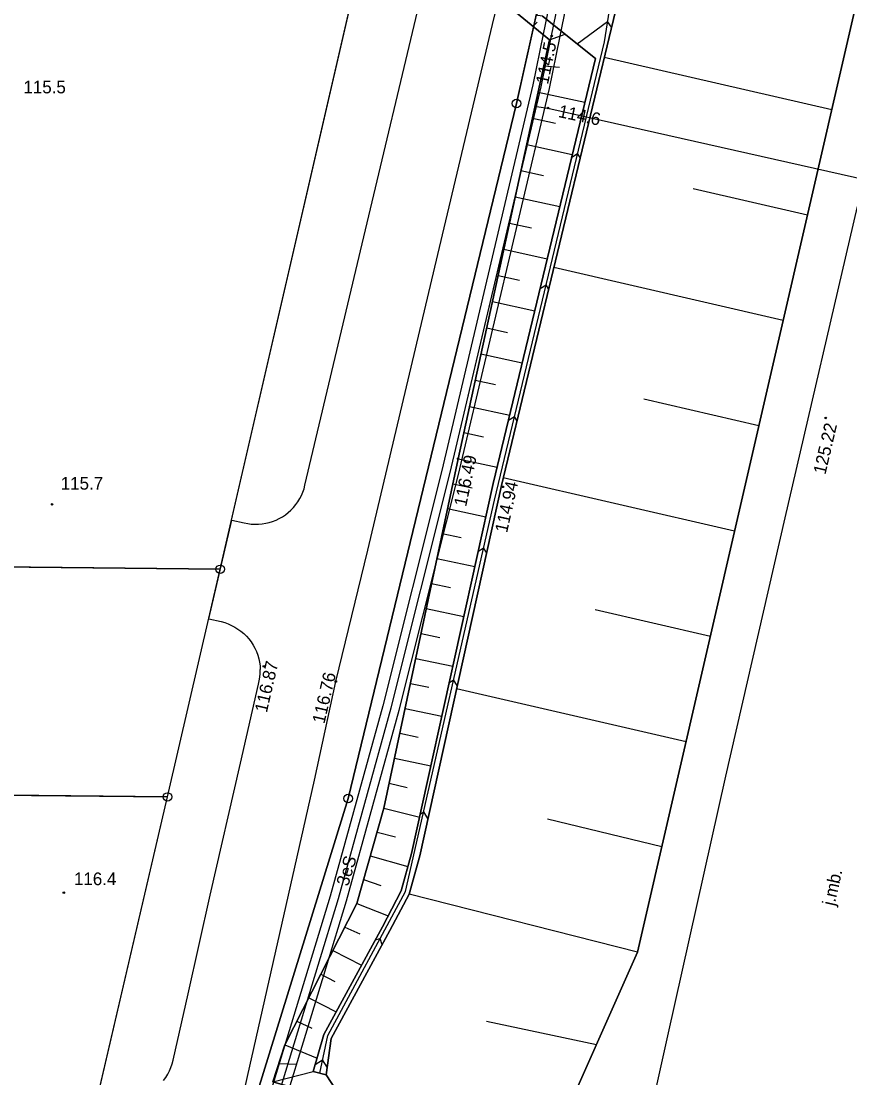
# Model space of a CAD drawing. Extents: x 6424617 to 6425697, y 5665845 to 5667190.
# Drawn here: x 6425223.5 to 6425272.6, y 5666195.9 to 5666258.5 of the extents above; entities that cross this region are included whole.
import ezdxf

# ---------------------------------------------------------------- set-up
doc = ezdxf.new("R2010")
doc.units = 0
for name, color, linetype in [('Warstwa 1', 7, 'Continuous'), ('Warstwa 10', 7, 'Continuous'), ('Warstwa 11', 7, 'Continuous'), ('Warstwa 13', 7, 'Continuous'), ('Warstwa 14', 7, 'Continuous'), ('Warstwa 20', 7, 'Continuous'), ('Warstwa 21', 7, 'Continuous'), ('Warstwa 25', 7, 'Continuous'), ('Warstwa 47', 7, 'Continuous'), ('Warstwa 6', 7, 'Continuous'), ('Warstwa 61', 7, 'Continuous'), ('Warstwa 8', 7, 'Continuous'), ('Warstwa 9', 7, 'Continuous')]:
    doc.layers.add(name, color=color, linetype=linetype)

msp = doc.modelspace()

# ---------------------------------------------------------------- linework, layer by layer
at = {"layer": 'Warstwa 1'}
for p, q in [((6425252.81, 5666253.65), (6425268.93, 5666326.03)), ((6425252.81, 5666253.65), (6425268.93, 5666326.03)), ((6425235.255, 5666226.065), (6425243.369, 5666261.198)), ((6425235.255, 5666226.065), (6425243.369, 5666261.198)), ((6425242.84, 5666212.49), (6425252.81, 5666253.65)), ((6425242.84, 5666212.49), (6425252.81, 5666253.65)), ((6425122.851, 5666227.251), (6425235.255, 5666226.065)), ((6425122.851, 5666227.251), (6425235.255, 5666226.065)), ((6425232.133, 5666212.582), (6425235.255, 5666226.065)), ((6425232.133, 5666212.582), (6425235.255, 5666226.065)), ((6425119.558, 5666213.76), (6425232.133, 5666212.582)), ((6425119.558, 5666213.76), (6425232.133, 5666212.582)), ((6425227.334, 5666191.99), (6425232.133, 5666212.582)), ((6425227.334, 5666191.99), (6425232.133, 5666212.582)), ((6425237.49, 5666195.18), (6425242.84, 5666212.49)), ((6425237.49, 5666195.18), (6425242.84, 5666212.49))]:
    msp.add_line(p, q, dxfattribs=at)
at = {"layer": 'Warstwa 10'}
for points in [[(6425253.995, 5666253.473), (6425254.27, 5666254.64), (6425254.89, 5666257.65), (6425256.08, 5666263.53), (6425259.08, 5666278.27), (6425260.73, 5666285.4), (6425267.728, 5666315.146)], [(6425214.289, 5666065.784), (6425214.58, 5666067.4), (6425215.83, 5666077.04), (6425215.86, 5666083.8), (6425216.52, 5666087.79), (6425219.61, 5666105.3), (6425228.34, 5666144.71), (6425232.26, 5666162.7), (6425238.65, 5666194.71), (6425242.26, 5666206.57), (6425245.38, 5666217.85), (6425248.88, 5666231.8), (6425253.995, 5666253.473)], [(6425253.995, 5666253.473), (6425254.676, 5666253.381), (6425304.604, 5666242.14)]]:
    msp.add_lwpolyline(points, dxfattribs=at)
for centre in [(6425252.81, 5666253.65), (6425235.255, 5666226.065), (6425235.255, 5666226.065), (6425232.133, 5666212.582), (6425232.133, 5666212.582), (6425242.84, 5666212.49)]:
    msp.add_circle(centre, 0.25, dxfattribs=at)
at = {"layer": 'Warstwa 13'}
for centre in [(6425225.301, 5666229.906), (6425225.995, 5666206.911)]:
    msp.add_circle(centre, 0.045, dxfattribs=at)
at = {"layer": 'Warstwa 14'}
for centre in [(6425254.89, 5666257.65), (6425254.676, 5666253.381)]:
    msp.add_circle(centre, 0.045, dxfattribs=at)
at = {"layer": 'Warstwa 20'}
for points in [[(6425242.611, 5666194.491), (6425255.097, 5666192.415), (6425259.987, 5666203.38), (6425274.357, 5666265.741), (6425281.592, 5666303.052), (6425284.331, 5666314.945)], [(6425242.611, 5666194.491), (6425238.381, 5666195.698), (6425239.081, 5666197.896), (6425243.343, 5666206.271), (6425244.956, 5666211.914), (6425249.351, 5666232.612), (6425254.77, 5666257.432), (6425252.819, 5666259.028), (6425253.533, 5666263.126)]]:
    msp.add_lwpolyline(points, dxfattribs=at)
at = {"layer": 'Warstwa 21'}
for points in [[(6425242.611, 5666194.491), (6425241.54, 5666196.131), (6425241.838, 5666198.266), (6425245.305, 5666204.665), (6425246.454, 5666206.825), (6425247.076, 5666209.095), (6425251.913, 5666231.035), (6425258.791, 5666259.61), (6425259.384, 5666265.281), (6425262.815, 5666279.174), (6425269.317, 5666308.506), (6425270.982, 5666315.107)], [(6425242.611, 5666194.491), (6425241.54, 5666196.131), (6425240.763, 5666196.325), (6425241.403, 5666198.514), (6425244.869, 5666204.893), (6425245.978, 5666207.014), (6425246.598, 5666209.224), (6425251.435, 5666231.143), (6425257.481, 5666256.312), (6425254.356, 5666258.83), (6425254.081, 5666258.865)]]:
    msp.add_lwpolyline(points, dxfattribs=at)
at = {"layer": 'Warstwa 25'}
for centre in [(6425271.131, 5666235.029), (6425249.351, 5666232.612), (6425252.002, 5666230.946), (6425237.845, 5666220.315), (6425242.11, 5666219.418)]:
    msp.add_circle(centre, 0.045, dxfattribs=at)
at = {"layer": 'Warstwa 47'}
msp.add_lwpolyline([(6425284.331, 5666314.945), (6425281.592, 5666303.052), (6425274.357, 5666265.741), (6425259.987, 5666203.38), (6425255.097, 5666192.415), (6425253.98, 5666187.623), (6425253.35, 5666184.874), (6425252.002, 5666166.702), (6425239.735, 5666105.594), (6425235.312, 5666094.44), (6425233.454, 5666084.61), (6425233.542, 5666070.604), (6425233.206, 5666068.64), (6425232.731, 5666065.562)], dxfattribs=at)
at = {"layer": 'Warstwa 6'}
for points in [[(6425294.11, 5666422.45), (6425272.8, 5666335.34), (6425268.93, 5666326.03), (6425252.81, 5666253.65), (6425242.84, 5666212.49), (6425237.49, 5666195.18)], [(6425294.11, 5666422.45), (6425272.8, 5666335.34), (6425268.93, 5666326.03), (6425252.81, 5666253.65), (6425242.84, 5666212.49), (6425237.49, 5666195.18)], [(6425227.334, 5666191.99), (6425232.133, 5666212.582), (6425235.255, 5666226.065), (6425243.369, 5666261.198), (6425244.275, 5666264.977), (6425279.037, 5666410.906)]]:
    msp.add_lwpolyline(points, dxfattribs=at)
for points in [[(6425243.369, 5666261.198), (6425236.566, 5666262.59), (6425231.589, 5666262.87), (6425220.398, 5666262.875), (6425213.713, 5666263.366), (6425199.014, 5666263.504), (6425165.793, 5666264.485), (6425154.239, 5666265.014), (6425144.542, 5666264.551), (6425131.542, 5666263.798), (6425122.851, 5666227.251), (6425235.255, 5666226.065)], [(6425119.558, 5666213.76), (6425232.133, 5666212.582), (6425235.255, 5666226.065), (6425122.851, 5666227.251)], [(6425232.133, 5666212.582), (6425119.558, 5666213.76), (6425115.393, 5666195.08), (6425161.629, 5666191.132), (6425174.715, 5666190.684), (6425203.679, 5666190.865), (6425227.334, 5666191.99)]]:
    msp.add_lwpolyline(points, close=True, dxfattribs=at)
at = {"layer": 'Warstwa 61'}
msp.add_lwpolyline([(6425214.289, 5666065.784), (6425214.304, 5666065.867), (6425214.578, 5666067.388), (6425214.582, 5666067.413), (6425215.83, 5666077.04), (6425215.86, 5666083.8), (6425216.52, 5666087.79), (6425219.61, 5666105.3), (6425228.34, 5666144.71), (6425232.26, 5666162.7), (6425238.65, 5666194.71), (6425242.26, 5666206.57), (6425245.38, 5666217.85), (6425248.88, 5666231.8), (6425254.27, 5666254.64), (6425254.89, 5666257.65), (6425256.08, 5666263.53), (6425259.08, 5666278.27), (6425260.73, 5666285.399), (6425260.73, 5666285.401), (6425267.702, 5666315.037), (6425267.728, 5666315.146)], dxfattribs=at)
at = {"layer": 'Warstwa 8'}
for p, q in [((6425251.396, 5666258.333), (6425256.494, 5666279.738)), ((6425243.776, 5666245.746), (6425247.478, 5666261.315)), ((6425248.159, 5666244.707), (6425251.396, 5666258.333)), ((6425268.734, 5666229.12), (6425273.018, 5666247.559)), ((6425240.28, 5666231.045), (6425243.776, 5666245.746)), ((6425244.001, 5666227.196), (6425248.159, 5666244.707)), ((6425240.224, 5666230.838), (6425240.28, 5666231.045)), ((6425239.971, 5666230.249), (6425240.069, 5666230.439)), ((6425240.069, 5666230.439), (6425240.154, 5666230.636)), ((6425240.154, 5666230.636), (6425240.224, 5666230.838)), ((6425239.449, 5666229.572), (6425239.598, 5666229.727)), ((6425239.598, 5666229.727), (6425239.734, 5666229.892)), ((6425239.734, 5666229.892), (6425239.859, 5666230.066)), ((6425239.859, 5666230.066), (6425239.971, 5666230.249)), ((6425238.758, 5666229.071), (6425238.944, 5666229.177)), ((6425238.944, 5666229.177), (6425239.122, 5666229.297)), ((6425239.122, 5666229.297), (6425239.291, 5666229.429)), ((6425239.291, 5666229.429), (6425239.449, 5666229.572)), ((6425265.216, 5666213.809), (6425268.734, 5666229.12)), ((6425234.585, 5666223.135), (6425235.951, 5666228.982)), ((6425235.951, 5666228.982), (6425236.678, 5666228.809)), ((6425236.678, 5666228.809), (6425236.888, 5666228.767)), ((6425236.888, 5666228.767), (6425237.1, 5666228.74)), ((6425237.1, 5666228.74), (6425237.314, 5666228.728)), ((6425237.314, 5666228.728), (6425237.528, 5666228.732)), ((6425237.528, 5666228.732), (6425237.742, 5666228.751)), ((6425237.742, 5666228.751), (6425237.953, 5666228.786)), ((6425237.953, 5666228.786), (6425238.161, 5666228.835)), ((6425238.161, 5666228.835), (6425238.366, 5666228.899)), ((6425238.366, 5666228.899), (6425238.565, 5666228.978)), ((6425238.565, 5666228.978), (6425238.758, 5666229.071)), ((6425242.11, 5666219.418), (6425244.001, 5666227.196)), ((6425234.585, 5666223.135), (6425235.312, 5666222.962)), ((6425235.312, 5666222.962), (6425235.523, 5666222.904)), ((6425235.523, 5666222.904), (6425235.73, 5666222.832)), ((6425235.73, 5666222.832), (6425235.931, 5666222.744)), ((6425235.931, 5666222.744), (6425236.125, 5666222.642)), ((6425236.125, 5666222.642), (6425236.311, 5666222.526)), ((6425236.311, 5666222.526), (6425236.488, 5666222.396)), ((6425236.488, 5666222.396), (6425236.655, 5666222.255)), ((6425236.655, 5666222.255), (6425236.811, 5666222.101)), ((6425236.811, 5666222.101), (6425236.956, 5666221.936)), ((6425236.956, 5666221.936), (6425237.088, 5666221.761)), ((6425237.088, 5666221.761), (6425237.208, 5666221.577)), ((6425237.208, 5666221.577), (6425237.313, 5666221.385)), ((6425237.313, 5666221.385), (6425237.404, 5666221.185)), ((6425237.404, 5666221.185), (6425237.48, 5666220.98)), ((6425237.48, 5666220.98), (6425237.541, 5666220.769)), ((6425237.541, 5666220.769), (6425237.587, 5666220.555)), ((6425237.587, 5666220.555), (6425237.616, 5666220.338)), ((6425237.616, 5666220.338), (6425237.63, 5666220.119)), ((6425237.61, 5666219.681), (6425237.628, 5666219.9)), ((6425237.628, 5666219.9), (6425237.63, 5666220.119)), ((6425236.451, 5666214.579), (6425237.526, 5666219.251)), ((6425237.526, 5666219.251), (6425237.576, 5666219.464)), ((6425237.576, 5666219.464), (6425237.61, 5666219.681)), ((6425240.844, 5666213.569), (6425242.11, 5666219.418)), ((6425234.67, 5666206.768), (6425236.451, 5666214.579)), ((6425236.866, 5666196.025), (6425240.844, 5666213.569)), ((6425261.778, 5666198.436), (6425265.216, 5666213.809)), ((6425233.353, 5666200.91), (6425234.67, 5666206.768)), ((6425232.472, 5666196.985), (6425233.353, 5666200.91)), ((6425259.404, 5666187.735), (6425261.778, 5666198.436)), ((6425232.251, 5666196.351), (6425232.34, 5666196.557)), ((6425232.34, 5666196.557), (6425232.414, 5666196.769)), ((6425232.414, 5666196.769), (6425232.472, 5666196.985)), ((6425231.896, 5666195.782), (6425232.028, 5666195.963)), ((6425232.028, 5666195.963), (6425232.147, 5666196.153)), ((6425232.147, 5666196.153), (6425232.251, 5666196.351)), ((6425234.274, 5666184.318), (6425236.866, 5666196.025))]:
    msp.add_line(p, q, dxfattribs=at)
for points in [[(6425267.215, 5666315.152), (6425260.243, 5666285.514), (6425258.591, 5666278.376), (6425255.59, 5666263.629), (6425254.4, 5666257.75), (6425253.782, 5666254.748), (6425248.394, 5666231.918), (6425244.896, 5666217.978), (6425241.78, 5666206.709), (6425238.164, 5666194.832), (6425231.771, 5666162.802), (6425227.852, 5666144.817), (6425219.119, 5666105.398), (6425216.027, 5666087.874), (6425215.36, 5666083.842), (6425215.33, 5666077.073), (6425214.086, 5666067.477), (6425213.782, 5666065.79)], [(6425214.796, 5666065.778), (6425215.074, 5666067.323), (6425216.33, 5666077.007), (6425216.36, 5666083.758), (6425217.013, 5666087.706), (6425220.101, 5666105.202), (6425228.828, 5666144.603), (6425232.749, 5666162.598), (6425239.136, 5666194.588), (6425242.74, 5666206.431), (6425245.864, 5666217.722), (6425249.366, 5666231.682), (6425254.758, 5666254.532), (6425255.38, 5666257.55), (6425256.57, 5666263.431), (6425259.569, 5666278.164), (6425261.217, 5666285.286), (6425268.241, 5666315.14)], [(6425254.676, 5666253.381), (6425304.604, 5666242.14)]]:
    msp.add_lwpolyline(points, dxfattribs=at)
at = {"layer": 'Warstwa 9'}
for p, q in [((6425258.019, 5666257.302), (6425259.287, 5666265.438)), ((6425253.794, 5666258.23), (6425254.035, 5666258.475)), ((6425256.399, 5666257.184), (6425258.206, 5666258.503)), ((6425258.445, 5666258.174), (6425258.206, 5666258.503)), ((6425251.5, 5666230.15), (6425258.019, 5666257.302)), ((6425254.77, 5666257.432), (6425255.692, 5666257.753)), ((6425271.483, 5666253.269), (6425258.012, 5666256.373)), ((6425254.432, 5666255.881), (6425255.354, 5666255.81)), ((6425254.093, 5666254.33), (6425256.86, 5666253.725)), ((6425253.754, 5666252.778), (6425255.122, 5666252.48)), ((6425253.415, 5666251.227), (6425256.118, 5666250.638)), ((6425256.08, 5666250.48), (6425256.433, 5666250.696)), ((6425256.585, 5666250.447), (6425256.433, 5666250.696)), ((6425253.076, 5666249.676), (6425254.412, 5666249.385)), ((6425270.046, 5666247.033), (6425263.28, 5666248.592)), ((6425252.738, 5666248.124), (6425255.376, 5666247.551)), ((6425252.399, 5666246.573), (6425253.702, 5666246.29)), ((6425252.06, 5666245.022), (6425254.634, 5666244.461)), ((6425268.609, 5666240.797), (6425255.017, 5666243.929)), ((6425251.722, 5666243.471), (6425252.992, 5666243.194)), ((6425254.209, 5666242.692), (6425254.563, 5666242.909)), ((6425254.712, 5666242.666), (6425254.563, 5666242.909)), ((6425251.383, 5666241.92), (6425253.892, 5666241.372)), ((6425251.044, 5666240.368), (6425252.283, 5666240.098)), ((6425250.706, 5666238.817), (6425253.151, 5666238.284)), ((6425250.367, 5666237.266), (6425251.574, 5666237.003)), ((6425267.172, 5666234.56), (6425260.346, 5666236.134)), ((6425250.028, 5666235.714), (6425252.409, 5666235.197)), ((6425252.338, 5666234.904), (6425252.694, 5666235.122)), ((6425252.839, 5666234.884), (6425252.694, 5666235.122)), ((6425249.69, 5666234.163), (6425250.864, 5666233.909)), ((6425249.351, 5666232.612), (6425251.668, 5666232.112)), ((6425249.037, 5666231.134), (6425250.186, 5666230.888)), ((6425265.735, 5666228.324), (6425252.021, 5666231.484)), ((6425246.243, 5666206.979), (6425251.5, 5666230.15)), ((6425248.723, 5666229.655), (6425251, 5666229.173)), ((6425248.409, 5666228.176), (6425249.542, 5666227.937)), ((6425250.55, 5666227.131), (6425250.86, 5666227.326)), ((6425251.034, 5666227.049), (6425250.86, 5666227.326)), ((6425248.095, 5666226.698), (6425250.349, 5666226.221)), ((6425247.781, 5666225.22), (6425248.902, 5666224.982)), ((6425247.467, 5666223.741), (6425249.697, 5666223.269)), ((6425264.298, 5666222.088), (6425257.468, 5666223.662)), ((6425247.154, 5666222.263), (6425248.262, 5666222.028)), ((6425246.84, 5666220.785), (6425249.046, 5666220.318)), ((6425246.526, 5666219.306), (6425247.623, 5666219.074)), ((6425248.834, 5666219.357), (6425249.087, 5666219.516)), ((6425249.299, 5666219.18), (6425249.087, 5666219.516)), ((6425262.861, 5666215.852), (6425249.257, 5666218.987)), ((6425246.212, 5666217.828), (6425248.395, 5666217.366)), ((6425245.898, 5666216.35), (6425246.984, 5666216.12)), ((6425245.584, 5666214.871), (6425247.743, 5666214.414)), ((6425245.27, 5666213.392), (6425246.34, 5666213.146)), ((6425244.956, 5666211.914), (6425247.075, 5666211.386)), ((6425247.118, 5666211.582), (6425247.315, 5666211.706)), ((6425247.565, 5666211.311), (6425247.315, 5666211.706)), ((6425261.424, 5666209.616), (6425254.64, 5666211.261)), ((6425244.553, 5666210.503), (6425245.641, 5666210.212)), ((6425244.15, 5666209.092), (6425246.382, 5666208.455)), ((6425243.746, 5666207.682), (6425244.77, 5666207.339)), ((6425241.627, 5666198.454), (6425246.243, 5666206.979)), ((6425259.987, 5666203.38), (6425246.454, 5666206.825)), ((6425243.343, 5666206.271), (6425245.206, 5666205.538)), ((6425242.632, 5666204.875), (6425243.525, 5666204.475)), ((6425244.445, 5666204.112), (6425244.738, 5666204.199)), ((6425244.849, 5666203.824), (6425244.738, 5666204.199)), ((6425241.922, 5666203.479), (6425243.629, 5666202.611)), ((6425241.212, 5666202.084), (6425242.046, 5666201.659)), ((6425240.502, 5666200.688), (6425242.133, 5666199.858)), ((6425239.792, 5666199.292), (6425240.677, 5666198.888)), ((6425257.542, 5666197.898), (6425251.037, 5666199.278)), ((6425241.152, 5666196.228), (6425241.627, 5666198.454)), ((6425239.081, 5666197.896), (6425240.993, 5666197.111)), ((6425238.731, 5666196.797), (6425239.805, 5666196.758)), ((6425240.881, 5666196.727), (6425241.319, 5666197.011)), ((6425241.602, 5666196.574), (6425241.319, 5666197.011)), ((6425238.381, 5666195.698), (6425240.763, 5666196.325))]:
    msp.add_line(p, q, dxfattribs=at)
for points in [[(6425242.611, 5666194.491), (6425255.097, 5666192.415), (6425259.987, 5666203.38), (6425274.357, 5666265.741), (6425281.592, 5666303.052), (6425284.331, 5666314.945), (6425270.982, 5666315.107), (6425269.317, 5666308.506), (6425262.815, 5666279.174), (6425259.384, 5666265.281), (6425258.791, 5666259.61), (6425251.913, 5666231.035), (6425247.076, 5666209.095), (6425246.454, 5666206.825), (6425245.305, 5666204.665), (6425241.838, 5666198.266), (6425241.54, 5666196.131)], [(6425253.533, 5666263.126), (6425252.819, 5666259.028), (6425254.77, 5666257.432), (6425249.351, 5666232.612), (6425244.956, 5666211.914), (6425243.343, 5666206.271), (6425239.081, 5666197.896), (6425238.381, 5666195.698), (6425242.611, 5666194.491), (6425241.54, 5666196.131), (6425240.763, 5666196.325), (6425241.403, 5666198.514), (6425244.869, 5666204.893), (6425245.978, 5666207.014), (6425246.598, 5666209.224), (6425251.435, 5666231.143), (6425257.481, 5666256.312), (6425254.356, 5666258.83), (6425254.081, 5666258.865), (6425253.12, 5666260.12), (6425253.37, 5666262.07), (6425254.619, 5666263.02)]]:
    msp.add_lwpolyline(points, close=True, dxfattribs=at)
msp.add_lwpolyline([(6425254.356, 5666258.83), (6425257.481, 5666256.312), (6425251.435, 5666231.143), (6425246.598, 5666209.224), (6425245.978, 5666207.014), (6425244.869, 5666204.893), (6425241.403, 5666198.514), (6425240.763, 5666196.325), (6425241.54, 5666196.131), (6425241.838, 5666198.266), (6425245.305, 5666204.665), (6425246.454, 5666206.825), (6425247.076, 5666209.095), (6425251.913, 5666231.035), (6425258.791, 5666259.61)], dxfattribs=at)

# ---------------------------------------------------------------- texts
at = {"layer": 'Warstwa 11'}
msp.add_text('3eS', height=0.75, rotation=73.06931, dxfattribs=at).set_placement((6425242.835, 5666207.25))
at = {"layer": 'Warstwa 13'}
for s, p in [('115.5', (6425223.603, 5666254.253)), ('115.7', (6425225.813, 5666230.78)), ('116.4', (6425226.596, 5666207.356))]:
    msp.add_text(s, height=0.75, dxfattribs=at).set_placement(p)
at = {"layer": 'Warstwa 14'}
for s, rotation, p in [('114.5', 78.36344, (6425254.676, 5666254.749)), ('114.6', 348.00311, (6425255.246, 5666252.856))]:
    msp.add_text(s, height=0.75, rotation=rotation, dxfattribs=at).set_placement(p)
at = {"layer": 'Warstwa 25'}
for s, rotation, p in [('125.22', 76.87375, (6425271.111, 5666231.64)), ('116.49', 78.01393, (6425249.826, 5666229.737)), ('114.94', 77.56703, (6425252.253, 5666228.189)), ('116.87', 77.03991, (6425238.021, 5666217.537)), ('116.76', 76.99407, (6425241.43, 5666216.877))]:
    msp.add_text(s, height=0.75, rotation=rotation, dxfattribs=at).set_placement(p)
at = {"layer": 'Warstwa 8'}
msp.add_text('j.mb.', height=0.75, rotation=77.34357, dxfattribs=at).set_placement((6425271.645, 5666206.093))

doc.saveas('drawing.dxf')
